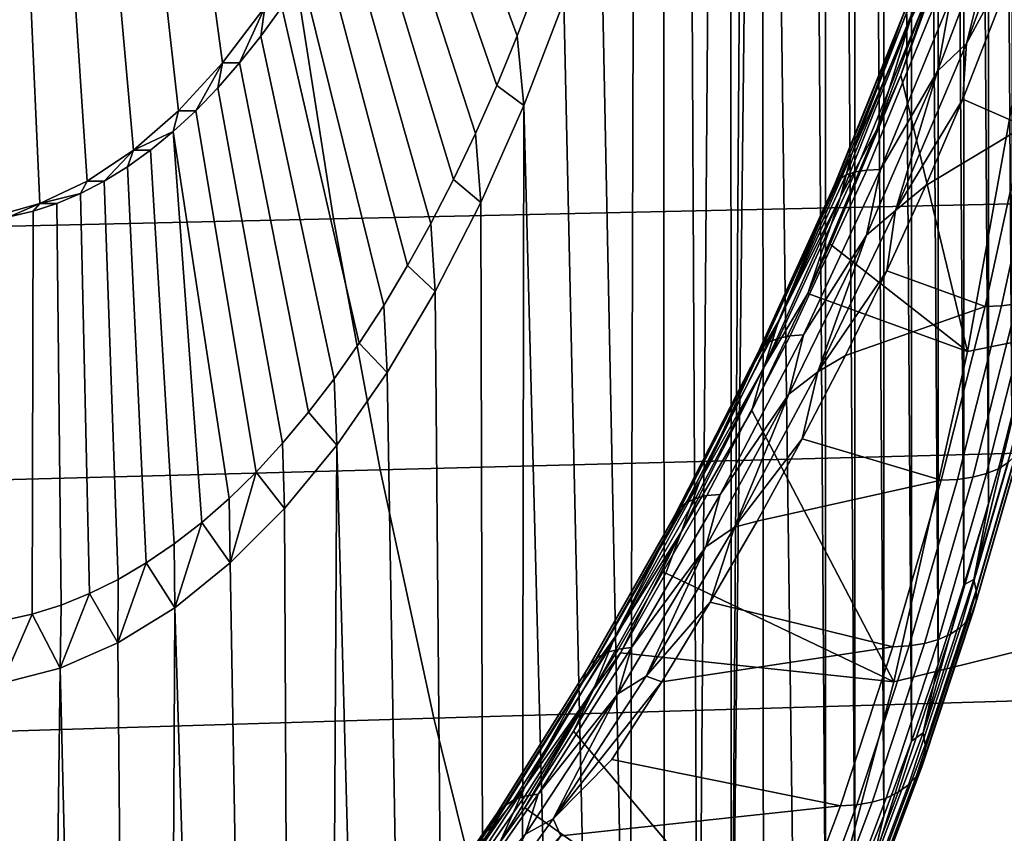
# Model space of a CAD drawing. Header units: metres. Extents: x -240 to 45, y -77 to 27.
# Tile 362 of 656: x -190.24 to -187.98, y -4.91 to -3.04. Entities that reach past the tile are written whole.
import ezdxf

# ---------------------------------------------------------------- set-up
doc = ezdxf.new("R2010")
doc.units = ezdxf.units.M
doc.layers.add('solid_102011X2', color=7, linetype='CONTINUOUS')

msp = doc.modelspace()

# ---------------------------------------------------------------- linework, layer by layer
at = {"layer": 'solid_102011X2'}
for points in [[(-188.528702, 0.000008, 284.237183), (-188.458008, 5.349318, 284.393646), (-188.388229, -5.194101, 284.548065), (-188.458344, -5.350039, 284.392883)], [(-188.458008, 5.349318, 284.393646), (-188.387894, 5.193332, 284.548798), (-188.388229, -5.194101, 284.548065)], [(-188.387894, 5.193332, 284.548798), (-188.32019, -5.032676, 284.698608), (-188.388229, -5.194101, 284.548065)], [(-188.387894, 5.193332, 284.548798), (-188.319855, 5.031857, 284.699341), (-188.32019, -5.032676, 284.698608)], [(-188.319855, 5.031857, 284.699341), (-188.254303, -4.865887, 284.844421), (-188.32019, -5.032676, 284.698608)], [(-188.319855, 5.031857, 284.699341), (-188.253967, 4.86502, 284.845154), (-188.254303, -4.865887, 284.844421)], [(-188.253967, 4.86502, 284.845154), (-188.190628, -4.693917, 284.985321), (-188.254303, -4.865887, 284.844421)], [(-188.253967, 4.86502, 284.845154), (-188.190292, 4.692999, 284.986053), (-188.190628, -4.693917, 284.985321)], [(-188.190292, 4.692999, 284.986053), (-188.129272, -4.517029, 285.121094), (-188.190628, -4.693917, 284.985321)], [(-188.190292, 4.692999, 284.986053), (-188.128952, 4.516061, 285.121826), (-188.129272, -4.517029, 285.121094)], [(-188.128952, 4.516061, 285.121826), (-188.070297, -4.335388, 285.251587), (-188.129272, -4.517029, 285.121094)], [(-188.128952, 4.516061, 285.121826), (-188.069977, 4.334367, 285.252289), (-188.070297, -4.335388, 285.251587)], [(-188.069977, 4.334367, 285.252289), (-188.013824, -4.149368, 285.376556), (-188.070297, -4.335388, 285.251587)], [(-188.069977, 4.334367, 285.252289), (-188.013504, 4.148294, 285.377258), (-188.013824, -4.149368, 285.376556)], [(-188.013504, 4.148294, 285.377258), (-187.959869, -3.959072, 285.495972), (-188.013824, -4.149368, 285.376556)], [(-188.013504, 4.148294, 285.377258), (-187.959564, 3.957943, 285.496643), (-187.959869, -3.959072, 285.495972)], [(-188.533508, -0.326308, 284.226562), (-188.528702, 0.000008, 284.237183), (-188.458344, -5.350039, 284.392883), (-188.530441, -5.500307, 284.233337)], [(-188.547882, -0.650964, 284.194733), (-188.533508, -0.326308, 284.226562), (-188.530441, -5.500307, 284.233337), (-188.604523, -5.644856, 284.069427)], [(-188.571777, -0.972301, 284.141907), (-188.547882, -0.650964, 284.194733), (-188.604523, -5.644856, 284.069427)], [(-188.605042, -1.288682, 284.068268), (-188.571777, -0.972301, 284.141907), (-188.604523, -5.644856, 284.069427)], [(-188.647522, -1.598493, 283.974274), (-188.605042, -1.288682, 284.068268), (-188.604523, -5.644856, 284.069427), (-188.680435, -5.783474, 283.901428)], [(-188.69899, -1.900153, 283.860352), (-188.647522, -1.598493, 283.974274), (-188.680435, -5.783474, 283.901428)], [(-188.759201, -2.192124, 283.727112), (-188.69899, -1.900153, 283.860352), (-188.680435, -5.783474, 283.901428), (-188.758209, -5.916133, 283.72934)], [(-188.82785, -2.472916, 283.575226), (-188.759201, -2.192124, 283.727112), (-188.758209, -5.916133, 283.72934), (-188.837677, -6.042619, 283.553467)], [(-189.296585, -2.328647, 282.433838), (-189.050217, -2.95545, 283.074768), (-189.095581, -3.073945, 282.974396), (-189.334122, -2.427046, 282.350769)], [(-189.373154, -2.521825, 282.264404), (-189.334122, -2.427046, 282.350769), (-189.095581, -3.073945, 282.974396), (-189.142685, -3.188339, 282.870178)], [(-188.904556, -2.741099, 283.405457), (-188.82785, -2.472916, 283.575226), (-188.837677, -6.042619, 283.553467)], [(-189.413651, -2.612911, 282.174774), (-189.373154, -2.521825, 282.264404), (-189.142685, -3.188339, 282.870178), (-189.191483, -3.298479, 282.762177)], [(-189.83754, -2.65636, 281.340881), (-189.751389, -2.535577, 281.531525), (-189.675156, -3.008517, 281.700226), (-189.772125, -3.136575, 281.485626)], [(-189.455582, -2.700223, 282.082001), (-189.413651, -2.612911, 282.174774), (-189.191483, -3.298479, 282.762177), (-189.241898, -3.404217, 282.650604)], [(-188.194565, -3.041366, 286.915833), (-188.176361, -2.95536, 286.889862), (-188.053177, -2.62812, 287.029572)], [(-188.194565, -3.041366, 286.915833), (-188.053177, -2.62812, 287.029572), (-188.125549, -2.902439, 287.006134)], [(-189.92746, -2.759953, 281.141907), (-189.83754, -2.65636, 281.340881), (-189.772125, -3.136575, 281.485626), (-189.87291, -3.246282, 281.262604)], [(-189.498856, -2.783556, 281.986237), (-189.455582, -2.700223, 282.082001), (-189.241898, -3.404217, 282.650604), (-189.293884, -3.505414, 282.535583)], [(-188.064392, -3.091909, 286.451355), (-187.91713, -2.819909, 286.510193), (-187.917892, -2.696887, 286.567932)], [(-188.064392, -3.091909, 286.451355), (-187.917892, -2.696887, 286.567932), (-187.982956, -2.766685, 286.578064)], [(-188.988968, -2.995306, 283.218689), (-188.904556, -2.741099, 283.405457), (-188.837677, -6.042619, 283.553467), (-188.918854, -6.162895, 283.37384)], [(-190.020447, -2.845605, 280.936127), (-189.92746, -2.759953, 281.141907), (-189.87291, -3.246282, 281.262604), (-189.976791, -3.33688, 281.032745)], [(-188.071594, -2.771645, 287.062225), (-188.215012, -3.164556, 286.940491), (-188.125549, -2.902439, 287.006134)], [(-188.061768, -3.799619, 287.55545), (-188.215012, -3.164556, 286.940491), (-188.071594, -2.771645, 287.062225), (-187.923355, -3.032833, 287.460938)], [(-188.100861, -2.988897, 286.547699), (-188.130508, -3.15518, 286.460358), (-187.982956, -2.766685, 286.578064)], [(-188.064392, -3.091909, 286.451355), (-187.982956, -2.766685, 286.578064), (-188.130508, -3.15518, 286.460358)], [(-189.543381, -2.862744, 281.887695), (-189.498856, -2.783556, 281.986237), (-189.293884, -3.505414, 282.535583), (-189.347351, -3.601933, 282.417267)], [(-187.91713, -2.819909, 286.510193), (-188.072205, -3.219596, 286.385712), (-187.930878, -3.282021, 286.288635), (-187.85144, -2.855517, 286.464417)], [(-188.064392, -3.091909, 286.451355), (-188.072205, -3.219596, 286.385712), (-187.91713, -2.819909, 286.510193)], [(-186.473053, -2.80953, 290.158752), (-186.591965, -3.502624, 290.241058), (-188.061768, -3.799619, 287.55545), (-187.923355, -3.032833, 287.460938)], [(-190.116043, -2.912837, 280.724579), (-190.020447, -2.845605, 280.936127), (-189.976791, -3.33688, 281.032745), (-190.083298, -3.407947, 280.797058)], [(-189.589142, -2.937754, 281.786469), (-189.543381, -2.862744, 281.887695), (-189.347351, -3.601933, 282.417267), (-189.402222, -3.693645, 282.295837)], [(-187.870819, -2.880332, 338.203003), (-189.60817, -2.912509, 336.683746), (-189.517532, -3.494543, 336.5961), (-187.782394, -3.455945, 338.115295)], [(-189.60817, -2.912509, 336.683746), (-191.326004, -2.945004, 335.1474), (-191.23317, -3.533524, 335.059814), (-189.517532, -3.494543, 336.5961)], [(-190.213486, -2.961147, 280.508942), (-190.116043, -2.912837, 280.724579), (-190.083298, -3.407947, 280.797058), (-190.19165, -3.458977, 280.557281)], [(-188.215012, -3.164556, 286.940491), (-188.269638, -3.289683, 286.888031), (-188.125549, -2.902439, 287.006134)], [(-188.194565, -3.041366, 286.915833), (-188.125549, -2.902439, 287.006134), (-188.269638, -3.289683, 286.888031)], [(-189.636078, -3.008506, 281.682587), (-189.589142, -2.937754, 281.786469), (-189.402222, -3.693645, 282.295837), (-189.45845, -3.780429, 282.171417)], [(-190.312271, -2.990274, 280.290344), (-190.213486, -2.961147, 280.508942), (-190.19165, -3.458977, 280.557281), (-190.301346, -3.489732, 280.314514)], [(-189.095581, -3.073945, 282.974396), (-189.050217, -2.95545, 283.074768), (-188.988968, -2.995306, 283.218689), (-189.080627, -3.234237, 283.015839)], [(-188.21109, -3.031474, 286.815247), (-188.176361, -2.95536, 286.889862), (-188.328186, -3.347789, 286.76593)], [(-188.194565, -3.041366, 286.915833), (-188.328186, -3.347789, 286.76593), (-188.176361, -2.95536, 286.889862)], [(-189.080627, -3.234237, 283.015839), (-188.988968, -2.995306, 283.218689), (-188.918854, -6.162895, 283.37384), (-189.001587, -6.276738, 283.190765)], [(-188.340256, -3.393794, 286.543457), (-188.179871, -2.998704, 286.673462), (-188.195953, -3.007239, 286.719879), (-188.356323, -3.403853, 286.5896)], [(-188.318893, -3.3866, 286.498962), (-188.158432, -2.992747, 286.628815), (-188.179871, -2.998704, 286.673462), (-188.340256, -3.393794, 286.543457)], [(-188.292603, -3.382383, 286.456787), (-188.131958, -2.989461, 286.58667), (-188.158432, -2.992747, 286.628815), (-188.318893, -3.3866, 286.498962)], [(-188.131958, -2.989461, 286.58667), (-188.292603, -3.382383, 286.456787), (-188.26178, -3.381208, 286.417603), (-188.100861, -2.988897, 286.547699)], [(-188.100861, -2.988897, 286.547699), (-188.26178, -3.381208, 286.417603), (-188.130508, -3.15518, 286.460358)], [(-189.733047, -3.136565, 281.467987), (-189.772125, -3.136575, 281.485626), (-189.675156, -3.008517, 281.700226)], [(-189.684082, -3.074813, 281.576355), (-189.733047, -3.136565, 281.467987), (-189.675156, -3.008517, 281.700226)], [(-189.684082, -3.074813, 281.576355), (-189.636078, -3.008506, 281.682587), (-189.45845, -3.780429, 282.171417), (-189.515945, -3.862168, 282.044189)], [(-189.636078, -3.008506, 281.682587), (-189.684082, -3.074813, 281.576355), (-189.675156, -3.008517, 281.700226)], [(-188.366882, -3.416621, 286.636658), (-188.206406, -3.018219, 286.767395), (-188.21109, -3.031474, 286.815247), (-188.37175, -3.431898, 286.683868)], [(-188.356323, -3.403853, 286.5896), (-188.195953, -3.007239, 286.719879), (-188.206406, -3.018219, 286.767395), (-188.366882, -3.416621, 286.636658)], [(-188.37175, -3.431898, 286.683868), (-188.21109, -3.031474, 286.815247), (-188.328186, -3.347789, 286.76593)], [(-188.353592, -3.443902, 286.784821), (-188.328186, -3.347789, 286.76593), (-188.194565, -3.041366, 286.915833)], [(-188.353592, -3.443902, 286.784821), (-188.194565, -3.041366, 286.915833), (-188.269638, -3.289683, 286.888031)], [(-189.142685, -3.188339, 282.870178), (-189.095581, -3.073945, 282.974396), (-189.080627, -3.234237, 283.015839)], [(-189.733047, -3.136565, 281.467987), (-189.684082, -3.074813, 281.576355), (-189.515945, -3.862168, 282.044189), (-189.574615, -3.938754, 281.914337)], [(-188.227448, -3.475186, 286.318512), (-188.072205, -3.219596, 286.385712), (-188.064392, -3.091909, 286.451355)], [(-188.227448, -3.475186, 286.318512), (-188.064392, -3.091909, 286.451355), (-188.130508, -3.15518, 286.460358)], [(-189.833832, -3.246269, 281.244995), (-189.87291, -3.246282, 281.262604), (-189.772125, -3.136575, 281.485626)], [(-189.78299, -3.193746, 281.357483), (-189.833832, -3.246269, 281.244995), (-189.772125, -3.136575, 281.485626)], [(-189.78299, -3.193746, 281.357483), (-189.733047, -3.136565, 281.467987), (-189.574615, -3.938754, 281.914337), (-189.634415, -4.010085, 281.782013)], [(-189.733047, -3.136565, 281.467987), (-189.78299, -3.193746, 281.357483), (-189.772125, -3.136575, 281.485626)], [(-188.215012, -3.164556, 286.940491), (-188.377151, -3.552801, 286.799866), (-188.269638, -3.289683, 286.888031)], [(-188.061768, -3.799619, 287.55545), (-188.377151, -3.552801, 286.799866), (-188.215012, -3.164556, 286.940491)], [(-188.26178, -3.381208, 286.417603), (-188.293991, -3.532206, 286.326752), (-188.130508, -3.15518, 286.460358)], [(-188.227448, -3.475186, 286.318512), (-188.130508, -3.15518, 286.460358), (-188.293991, -3.532206, 286.326752)], [(-189.833832, -3.246269, 281.244995), (-189.78299, -3.193746, 281.357483), (-189.634415, -4.010085, 281.782013), (-189.695236, -4.076066, 281.6474)], [(-189.191483, -3.298479, 282.762177), (-189.142685, -3.188339, 282.870178), (-189.080627, -3.234237, 283.015839), (-189.179062, -3.456663, 282.798004)], [(-188.227448, -3.475186, 286.318512), (-188.157394, -3.417615, 286.316071), (-188.072205, -3.219596, 286.385712)], [(-188.072205, -3.219596, 286.385712), (-188.157394, -3.417615, 286.316071), (-187.930878, -3.282021, 286.288635)], [(-189.885422, -3.293999, 281.130798), (-189.976791, -3.33688, 281.032745), (-189.87291, -3.246282, 281.262604)], [(-189.885422, -3.293999, 281.130798), (-189.833832, -3.246269, 281.244995), (-189.695236, -4.076066, 281.6474), (-189.757019, -4.136608, 281.510712)], [(-189.833832, -3.246269, 281.244995), (-189.885422, -3.293999, 281.130798), (-189.87291, -3.246282, 281.262604)], [(-189.179062, -3.456663, 282.798004), (-189.080627, -3.234237, 283.015839), (-189.085831, -6.384089, 283.004333), (-189.171448, -6.484768, 282.81485)], [(-189.080627, -3.234237, 283.015839), (-189.001587, -6.276738, 283.190765), (-189.085831, -6.384089, 283.004333)], [(-187.893433, -3.2807, 286.268738), (-187.983704, -3.694081, 286.06897), (-187.948776, -3.689588, 286.044556), (-187.858612, -3.276711, 286.24408)], [(-189.885422, -3.293999, 281.130798), (-189.937714, -3.336876, 281.015106), (-189.976791, -3.33688, 281.032745)], [(-189.885422, -3.293999, 281.130798), (-189.819672, -4.19163, 281.37207), (-189.883102, -4.24106, 281.231689), (-189.937714, -3.336876, 281.015106)], [(-189.885422, -3.293999, 281.130798), (-189.757019, -4.136608, 281.510712), (-189.819672, -4.19163, 281.37207)], [(-189.241898, -3.404217, 282.650604), (-189.191483, -3.298479, 282.762177), (-189.179062, -3.456663, 282.798004)], [(-188.377151, -3.552801, 286.799866), (-188.428436, -3.66615, 286.75473), (-188.269638, -3.289683, 286.888031)], [(-188.353592, -3.443902, 286.784821), (-188.269638, -3.289683, 286.888031), (-188.428436, -3.66615, 286.75473)], [(-188.157394, -3.417615, 286.316071), (-188.247406, -3.613889, 286.241455), (-188.021194, -3.695567, 286.088776), (-187.930878, -3.282021, 286.288635)], [(-187.983704, -3.694081, 286.06897), (-187.893433, -3.2807, 286.268738), (-187.930878, -3.282021, 286.288635), (-188.021194, -3.695567, 286.088776)], [(-190.044205, -3.407939, 280.779449), (-190.083298, -3.407947, 280.797058), (-189.976791, -3.33688, 281.032745)], [(-189.990677, -3.374879, 280.897919), (-190.044205, -3.407939, 280.779449), (-189.976791, -3.33688, 281.032745)], [(-189.937714, -3.336876, 281.015106), (-189.883102, -4.24106, 281.231689), (-189.94725, -4.284831, 281.089752), (-189.990677, -3.374879, 280.897919)], [(-189.937714, -3.336876, 281.015106), (-189.990677, -3.374879, 280.897919), (-189.976791, -3.33688, 281.032745)], [(-188.37175, -3.431898, 286.683868), (-188.328186, -3.347789, 286.76593), (-188.49559, -3.729271, 286.625732)], [(-188.353592, -3.443902, 286.784821), (-188.49559, -3.729271, 286.625732), (-188.328186, -3.347789, 286.76593)], [(-189.990677, -3.374879, 280.897919), (-189.94725, -4.284831, 281.089752), (-190.011993, -4.322884, 280.946472), (-190.044205, -3.407939, 280.779449)], [(-188.495316, -3.768247, 286.352295), (-188.318893, -3.3866, 286.498962), (-188.340256, -3.393794, 286.543457), (-188.516617, -3.776785, 286.396545)], [(-188.469147, -3.762969, 286.31015), (-188.292603, -3.382383, 286.456787), (-188.318893, -3.3866, 286.498962), (-188.495316, -3.768247, 286.352295)], [(-188.292603, -3.382383, 286.456787), (-188.469147, -3.762969, 286.31015), (-188.438553, -3.761031, 286.270813), (-188.26178, -3.381208, 286.417603)], [(-188.26178, -3.381208, 286.417603), (-188.438553, -3.761031, 286.270813), (-188.293991, -3.532206, 286.326752)], [(-190.09819, -3.435981, 280.659973), (-190.19165, -3.458977, 280.557281), (-190.083298, -3.407947, 280.797058)], [(-190.044205, -3.407939, 280.779449), (-190.011993, -4.322884, 280.946472), (-190.077286, -4.355169, 280.802002), (-190.09819, -3.435981, 280.659973)], [(-190.044205, -3.407939, 280.779449), (-190.09819, -3.435981, 280.659973), (-190.083298, -3.407947, 280.797058)], [(-189.293884, -3.505414, 282.535583), (-189.241898, -3.404217, 282.650604), (-189.179062, -3.456663, 282.798004), (-189.283798, -3.661461, 282.566254)], [(-188.532761, -3.788449, 286.442291), (-188.356323, -3.403853, 286.5896), (-188.366882, -3.416621, 286.636658), (-188.543472, -3.803057, 286.48877)], [(-188.516617, -3.776785, 286.396545), (-188.340256, -3.393794, 286.543457), (-188.356323, -3.403853, 286.5896), (-188.532761, -3.788449, 286.442291)], [(-190.09819, -3.435981, 280.659973), (-190.152573, -3.458977, 280.539642), (-190.19165, -3.458977, 280.557281)], [(-190.09819, -3.435981, 280.659973), (-190.077286, -4.355169, 280.802002), (-190.143005, -4.381642, 280.656555), (-190.152573, -3.458977, 280.539642)], [(-188.543472, -3.803057, 286.48877), (-188.366882, -3.416621, 286.636658), (-188.37175, -3.431898, 286.683868), (-188.548584, -3.820384, 286.535248)], [(-188.548584, -3.820384, 286.535248), (-188.37175, -3.431898, 286.683868), (-188.49559, -3.729271, 286.625732)], [(-188.227448, -3.475186, 286.318512), (-188.247406, -3.613889, 286.241455), (-188.157394, -3.417615, 286.316071)], [(-187.782394, -3.455945, 338.115295), (-189.517532, -3.494543, 336.5961), (-189.410507, -4.071171, 336.492615), (-187.677963, -4.026214, 338.011749)], [(-189.283798, -3.661461, 282.566254), (-189.179062, -3.456663, 282.798004), (-189.171448, -6.484768, 282.81485), (-189.258377, -6.57869, 282.622498)], [(-188.528763, -3.834717, 286.636597), (-188.49559, -3.729271, 286.625732), (-188.353592, -3.443902, 286.784821)], [(-188.528763, -3.834717, 286.636597), (-188.353592, -3.443902, 286.784821), (-188.428436, -3.66615, 286.75473)], [(-190.262268, -3.489731, 280.296875), (-190.301346, -3.489732, 280.314514), (-190.19165, -3.458977, 280.557281)], [(-190.207306, -3.476905, 280.418518), (-190.209076, -4.402268, 280.510345), (-190.275421, -4.41702, 280.363556), (-190.262268, -3.489731, 280.296875)], [(-190.207306, -3.476905, 280.418518), (-190.262268, -3.489731, 280.296875), (-190.19165, -3.458977, 280.557281)], [(-190.152573, -3.458977, 280.539642), (-190.143005, -4.381642, 280.656555), (-190.209076, -4.402268, 280.510345), (-190.207306, -3.476905, 280.418518)], [(-190.152573, -3.458977, 280.539642), (-190.207306, -3.476905, 280.418518), (-190.19165, -3.458977, 280.557281)], [(-188.405457, -3.845786, 286.169525), (-188.247406, -3.613889, 286.241455), (-188.227448, -3.475186, 286.318512)], [(-188.405457, -3.845786, 286.169525), (-188.227448, -3.475186, 286.318512), (-188.293991, -3.532206, 286.326752)], [(-189.517532, -3.494543, 336.5961), (-191.23317, -3.533524, 335.059814), (-191.123535, -4.116572, 334.95636), (-189.410507, -4.071171, 336.492615)], [(-186.591965, -3.502624, 290.241058), (-186.736618, -4.189252, 290.340179), (-188.230927, -4.558288, 287.669586), (-188.061768, -3.799619, 287.55545)], [(-189.347351, -3.601933, 282.417267), (-189.293884, -3.505414, 282.535583), (-189.283798, -3.661461, 282.566254)], [(-188.438553, -3.761031, 286.270813), (-188.471878, -3.896858, 286.177368), (-188.293991, -3.532206, 286.326752)], [(-188.405457, -3.845786, 286.169525), (-188.293991, -3.532206, 286.326752), (-188.471878, -3.896858, 286.177368)], [(-188.061768, -3.799619, 287.55545), (-188.428436, -3.66615, 286.75473), (-188.377151, -3.552801, 286.799866)], [(-189.402222, -3.693645, 282.295837), (-189.347351, -3.601933, 282.417267), (-189.283798, -3.661461, 282.566254), (-189.394287, -3.847606, 282.321747)], [(-188.405457, -3.845786, 286.169525), (-188.342178, -3.80815, 286.161804), (-188.247406, -3.613889, 286.241455)], [(-188.247406, -3.613889, 286.241455), (-188.342178, -3.80815, 286.161804), (-188.021194, -3.695567, 286.088776)], [(-189.394287, -3.847606, 282.321747), (-189.283798, -3.661461, 282.566254), (-189.258377, -6.57869, 282.622498), (-189.346512, -6.66574, 282.42746)], [(-187.890564, -3.672013, 285.984497), (-187.990753, -4.068427, 285.762787), (-187.968307, -4.054329, 285.729126), (-187.868454, -3.659289, 285.950073)], [(-188.528763, -3.834717, 286.636597), (-188.428436, -3.66615, 286.75473), (-188.557266, -3.934689, 286.639862)], [(-188.230927, -4.558288, 287.669586), (-188.557266, -3.934689, 286.639862), (-188.428436, -3.66615, 286.75473), (-188.061768, -3.799619, 287.55545)], [(-187.948776, -3.689588, 286.044556), (-188.049454, -4.087899, 285.821777), (-188.01799, -4.079693, 285.793884), (-187.917526, -3.682182, 286.016205)], [(-187.917526, -3.682182, 286.016205), (-188.01799, -4.079693, 285.793884), (-187.990753, -4.068427, 285.762787), (-187.890564, -3.672013, 285.984497)], [(-189.45845, -3.780429, 282.171417), (-189.402222, -3.693645, 282.295837), (-189.394287, -3.847606, 282.321747)], [(-188.342178, -3.80815, 286.161804), (-188.441345, -3.999962, 286.077087), (-188.122025, -4.094524, 285.865631), (-188.021194, -3.695567, 286.088776)], [(-188.084503, -4.092877, 285.845917), (-187.983704, -3.694081, 286.06897), (-188.021194, -3.695567, 286.088776), (-188.122025, -4.094524, 285.865631)], [(-187.983704, -3.694081, 286.06897), (-188.084503, -4.092877, 285.845917), (-188.049454, -4.087899, 285.821777), (-187.948776, -3.689588, 286.044556)], [(-188.548584, -3.820384, 286.535248), (-188.49559, -3.729271, 286.625732), (-188.677185, -4.098869, 286.469299)], [(-188.528763, -3.834717, 286.636597), (-188.677185, -4.098869, 286.469299), (-188.49559, -3.729271, 286.625732)], [(-188.686066, -4.136686, 286.188843), (-188.495316, -3.768247, 286.352295), (-188.516617, -3.776785, 286.396545), (-188.707397, -4.146667, 286.232788)], [(-188.659973, -4.130223, 286.14682), (-188.469147, -3.762969, 286.31015), (-188.495316, -3.768247, 286.352295), (-188.686066, -4.136686, 286.188843)], [(-188.469147, -3.762969, 286.31015), (-188.659973, -4.130223, 286.14682), (-188.629547, -4.127377, 286.107422), (-188.438553, -3.761031, 286.270813)], [(-188.438553, -3.761031, 286.270813), (-188.629547, -4.127377, 286.107422), (-188.471878, -3.896858, 286.177368)], [(-189.515945, -3.862168, 282.044189), (-189.45845, -3.780429, 282.171417), (-189.394287, -3.847606, 282.321747), (-189.509979, -4.014132, 282.065735)], [(-188.723663, -4.160008, 286.278015), (-188.532761, -3.788449, 286.442291), (-188.543472, -3.803057, 286.48877), (-188.734604, -4.176504, 286.323822)], [(-188.707397, -4.146667, 286.232788), (-188.516617, -3.776785, 286.396545), (-188.532761, -3.788449, 286.442291), (-188.723663, -4.160008, 286.278015)], [(-188.734604, -4.176504, 286.323822), (-188.543472, -3.803057, 286.48877), (-188.548584, -3.820384, 286.535248), (-188.740036, -4.195896, 286.369446)], [(-188.405457, -3.845786, 286.169525), (-188.441345, -3.999962, 286.077087), (-188.342178, -3.80815, 286.161804)], [(-188.740036, -4.195896, 286.369446), (-188.548584, -3.820384, 286.535248), (-188.677185, -4.098869, 286.469299)], [(-188.718552, -4.21279, 286.471222), (-188.677185, -4.098869, 286.469299), (-188.528763, -3.834717, 286.636597)], [(-188.718552, -4.21279, 286.471222), (-188.528763, -3.834717, 286.636597), (-188.557266, -3.934689, 286.639862)], [(-189.574615, -3.938754, 281.914337), (-189.515945, -3.862168, 282.044189), (-189.509979, -4.014132, 282.065735)], [(-189.509979, -4.014132, 282.065735), (-189.394287, -3.847606, 282.321747), (-189.346512, -6.66574, 282.42746), (-189.43573, -6.745813, 282.230042)], [(-188.596802, -4.202773, 286.004578), (-188.441345, -3.999962, 286.077087), (-188.405457, -3.845786, 286.169525)], [(-188.596802, -4.202773, 286.004578), (-188.405457, -3.845786, 286.169525), (-188.471878, -3.896858, 286.177368)], [(-188.629547, -4.127377, 286.107422), (-188.662628, -4.248225, 286.012329), (-188.471878, -3.896858, 286.177368)], [(-188.596802, -4.202773, 286.004578), (-188.471878, -3.896858, 286.177368), (-188.662628, -4.248225, 286.012329)], [(-189.634415, -4.010085, 281.782013), (-189.574615, -3.938754, 281.914337), (-189.509979, -4.014132, 282.065735), (-189.630234, -4.160141, 281.799652)], [(-188.230927, -4.558288, 287.669586), (-188.754364, -4.308392, 286.45993), (-188.718552, -4.21279, 286.471222), (-188.557266, -3.934689, 286.639862)], [(-187.939957, -3.953106, 285.547455), (-188.047073, -4.322676, 285.310425), (-187.959869, -3.959072, 285.495972)], [(-187.933853, -3.976116, 285.583069), (-188.041595, -4.347837, 285.344666), (-188.047073, -4.322676, 285.310425), (-187.939957, -3.953106, 285.547455)], [(-188.047073, -4.322676, 285.310425), (-188.013824, -4.149368, 285.376556), (-187.959869, -3.959072, 285.495972)], [(-187.933685, -3.998179, 285.619812), (-188.042023, -4.371963, 285.380066), (-188.041595, -4.347837, 285.344666), (-187.933853, -3.976116, 285.583069)], [(-188.596802, -4.202773, 286.004578), (-188.544846, -4.189074, 285.987305), (-188.441345, -3.999962, 286.077087)], [(-188.441345, -3.999962, 286.077087), (-188.544846, -4.189074, 285.987305), (-188.122025, -4.094524, 285.865631)], [(-187.939484, -4.018843, 285.656891), (-188.04837, -4.394559, 285.415924), (-188.042023, -4.371963, 285.380066), (-187.933685, -3.998179, 285.619812)], [(-189.695236, -4.076066, 281.6474), (-189.634415, -4.010085, 281.782013), (-189.630234, -4.160141, 281.799652)], [(-189.630234, -4.160141, 281.799652), (-189.509979, -4.014132, 282.065735), (-189.525986, -6.81885, 282.030304), (-189.617126, -6.884745, 281.828644)], [(-189.509979, -4.014132, 282.065735), (-189.43573, -6.745813, 282.230042), (-189.525986, -6.81885, 282.030304)], [(-187.951096, -4.037688, 285.693573), (-188.060501, -4.415166, 285.451477), (-188.04837, -4.394559, 285.415924), (-187.939484, -4.018843, 285.656891)], [(-187.677963, -4.026214, 338.011749), (-189.410507, -4.071171, 336.492615), (-189.287247, -4.641506, 336.373444), (-187.557693, -4.590265, 337.892487)], [(-187.968307, -4.054329, 285.729126), (-188.078171, -4.433363, 285.485992), (-188.060501, -4.415166, 285.451477), (-187.951096, -4.037688, 285.693573)], [(-188.01799, -4.079693, 285.793884), (-188.12854, -4.461099, 285.549255), (-188.100998, -4.448779, 285.518829), (-187.990753, -4.068427, 285.762787)], [(-187.990753, -4.068427, 285.762787), (-188.100998, -4.448779, 285.518829), (-188.078171, -4.433363, 285.485992), (-187.968307, -4.054329, 285.729126)], [(-189.410507, -4.071171, 336.492615), (-191.123535, -4.116572, 334.95636), (-190.997284, -4.693252, 334.83725), (-189.287247, -4.641506, 336.373444)], [(-189.757019, -4.136608, 281.510712), (-189.695236, -4.076066, 281.6474), (-189.754425, -4.284914, 281.52478)], [(-189.695236, -4.076066, 281.6474), (-189.630234, -4.160141, 281.799652), (-189.754425, -4.284914, 281.52478)], [(-188.084503, -4.092877, 285.845917), (-188.195404, -4.475514, 285.600494), (-188.160217, -4.470071, 285.57666), (-188.049454, -4.087899, 285.821777)], [(-188.049454, -4.087899, 285.821777), (-188.160217, -4.470071, 285.57666), (-188.12854, -4.461099, 285.549255), (-188.01799, -4.079693, 285.793884)], [(-188.740036, -4.195896, 286.369446), (-188.677185, -4.098869, 286.469299), (-188.871536, -4.455624, 286.296661)], [(-188.718552, -4.21279, 286.471222), (-188.871536, -4.455624, 286.296661), (-188.677185, -4.098869, 286.469299)], [(-188.544846, -4.189074, 285.987305), (-188.652267, -4.375073, 285.892456), (-188.232971, -4.477316, 285.620117), (-188.122025, -4.094524, 285.865631)], [(-188.195404, -4.475514, 285.600494), (-188.084503, -4.092877, 285.845917), (-188.122025, -4.094524, 285.865631), (-188.232971, -4.477316, 285.620117)], [(-189.819672, -4.19163, 281.37207), (-189.757019, -4.136608, 281.510712), (-189.754425, -4.284914, 281.52478)], [(-188.889542, -4.490918, 286.008728), (-188.686066, -4.136686, 286.188843), (-188.707397, -4.146667, 286.232788), (-188.910995, -4.502429, 286.052277)], [(-188.863449, -4.483157, 285.966949), (-188.659973, -4.130223, 286.14682), (-188.686066, -4.136686, 286.188843), (-188.889542, -4.490918, 286.008728)], [(-188.659973, -4.130223, 286.14682), (-188.863449, -4.483157, 285.966949), (-188.833115, -4.479266, 285.927551), (-188.629547, -4.127377, 286.107422)], [(-188.629547, -4.127377, 286.107422), (-188.833115, -4.479266, 285.927551), (-188.662628, -4.248225, 286.012329)], [(-188.910995, -4.502429, 286.052277), (-188.707397, -4.146667, 286.232788), (-188.723663, -4.160008, 286.278015), (-188.92746, -4.517511, 286.096863)], [(-188.047073, -4.322676, 285.310425), (-188.070297, -4.335388, 285.251587), (-188.013824, -4.149368, 285.376556)], [(-189.754425, -4.284914, 281.52478), (-189.630234, -4.160141, 281.799652), (-189.617126, -6.884745, 281.828644), (-189.709106, -6.943472, 281.625092)], [(-188.938705, -4.535929, 286.141846), (-188.734604, -4.176504, 286.323822), (-188.740036, -4.195896, 286.369446), (-188.944519, -4.557397, 286.186462)], [(-188.92746, -4.517511, 286.096863), (-188.723663, -4.160008, 286.278015), (-188.734604, -4.176504, 286.323822), (-188.938705, -4.535929, 286.141846)], [(-189.883102, -4.24106, 281.231689), (-189.819672, -4.19163, 281.37207), (-189.88205, -4.387896, 281.242401)], [(-189.819672, -4.19163, 281.37207), (-189.754425, -4.284914, 281.52478), (-189.88205, -4.387896, 281.242401)], [(-188.944519, -4.557397, 286.186462), (-188.740036, -4.195896, 286.369446), (-188.871536, -4.455624, 286.296661)], [(-188.799896, -4.545247, 285.823822), (-188.652267, -4.375073, 285.892456), (-188.596802, -4.202773, 286.004578)], [(-188.799896, -4.545247, 285.823822), (-188.596802, -4.202773, 286.004578), (-188.662628, -4.248225, 286.012329)], [(-188.596802, -4.202773, 286.004578), (-188.652267, -4.375073, 285.892456), (-188.544846, -4.189074, 285.987305)], [(-186.736618, -4.189252, 290.340179), (-186.906738, -4.86839, 290.455597), (-188.430496, -5.307513, 287.802582), (-188.230927, -4.558288, 287.669586)], [(-188.921432, -4.577084, 286.288696), (-188.871536, -4.455624, 286.296661), (-188.718552, -4.21279, 286.471222)], [(-188.858765, -4.491363, 286.362488), (-188.921432, -4.577084, 286.288696), (-188.718552, -4.21279, 286.471222)], [(-188.754364, -4.308392, 286.45993), (-188.858765, -4.491363, 286.362488), (-188.718552, -4.21279, 286.471222)], [(-189.94725, -4.284831, 281.089752), (-189.883102, -4.24106, 281.231689), (-189.88205, -4.387896, 281.242401)], [(-188.833115, -4.479266, 285.927551), (-188.8647, -4.585445, 285.831787), (-188.662628, -4.248225, 286.012329)], [(-188.799896, -4.545247, 285.823822), (-188.662628, -4.248225, 286.012329), (-188.8647, -4.585445, 285.831787)], [(-189.94725, -4.284831, 281.089752), (-189.88205, -4.387896, 281.242401), (-190.012436, -4.468538, 280.953857)], [(-190.011993, -4.322884, 280.946472), (-189.94725, -4.284831, 281.089752), (-190.012436, -4.468538, 280.953857)], [(-189.88205, -4.387896, 281.242401), (-189.754425, -4.284914, 281.52478), (-189.709106, -6.943472, 281.625092), (-189.801788, -6.994934, 281.419983)], [(-188.230927, -4.558288, 287.669586), (-188.858765, -4.491363, 286.362488), (-188.754364, -4.308392, 286.45993)], [(-190.077286, -4.355169, 280.802002), (-190.011993, -4.322884, 280.946472), (-190.012436, -4.468538, 280.953857)], [(-188.047073, -4.322676, 285.310425), (-188.163528, -4.67518, 285.052673), (-188.070297, -4.335388, 285.251587)], [(-188.041595, -4.347837, 285.344666), (-188.158737, -4.702394, 285.085419), (-188.163528, -4.67518, 285.052673), (-188.047073, -4.322676, 285.310425)], [(-188.163528, -4.67518, 285.052673), (-188.129272, -4.517029, 285.121094), (-188.070297, -4.335388, 285.251587)], [(-190.077286, -4.355169, 280.802002), (-190.012436, -4.468538, 280.953857), (-190.144775, -4.52633, 280.661011)], [(-190.143005, -4.381642, 280.656555), (-190.077286, -4.355169, 280.802002), (-190.144775, -4.52633, 280.661011)], [(-188.042023, -4.371963, 285.380066), (-188.159821, -4.728487, 285.119415), (-188.158737, -4.702394, 285.085419), (-188.041595, -4.347837, 285.344666)], [(-190.209076, -4.402268, 280.510345), (-190.143005, -4.381642, 280.656555), (-190.144775, -4.52633, 280.661011)], [(-188.799896, -4.545247, 285.823822), (-188.763504, -4.55772, 285.792572), (-188.652267, -4.375073, 285.892456)], [(-188.652267, -4.375073, 285.892456), (-188.763504, -4.55772, 285.792572), (-188.232971, -4.477316, 285.620117)], [(-188.04837, -4.394559, 285.415924), (-188.166779, -4.752925, 285.1539), (-188.159821, -4.728487, 285.119415), (-188.042023, -4.371963, 285.380066)], [(-190.209076, -4.402268, 280.510345), (-190.144775, -4.52633, 280.661011), (-190.278152, -4.560987, 280.365845)], [(-190.275421, -4.41702, 280.363556), (-190.209076, -4.402268, 280.510345), (-190.278152, -4.560987, 280.365845)], [(-190.012436, -4.468538, 280.953857), (-189.88205, -4.387896, 281.242401), (-189.895142, -7.039118, 281.213409), (-189.988998, -7.075944, 281.005707)], [(-189.88205, -4.387896, 281.242401), (-189.801788, -6.994934, 281.419983), (-189.895142, -7.039118, 281.213409)], [(-188.060501, -4.415166, 285.451477), (-188.179459, -4.775213, 285.188232), (-188.166779, -4.752925, 285.1539), (-188.04837, -4.394559, 285.415924)], [(-188.078171, -4.433363, 285.485992), (-188.197617, -4.794894, 285.22168), (-188.179459, -4.775213, 285.188232), (-188.060501, -4.415166, 285.451477)], [(-188.12854, -4.461099, 285.549255), (-188.248734, -4.824891, 285.283264), (-188.220856, -4.811566, 285.253571), (-188.100998, -4.448779, 285.518829)], [(-188.100998, -4.448779, 285.518829), (-188.220856, -4.811566, 285.253571), (-188.197617, -4.794894, 285.22168), (-188.078171, -4.433363, 285.485992)], [(-190.144775, -4.52633, 280.661011), (-190.012436, -4.468538, 280.953857), (-189.988998, -7.075944, 281.005707), (-190.083344, -7.105405, 280.796967)], [(-188.944519, -4.557397, 286.186462), (-188.871536, -4.455624, 286.296661), (-189.077209, -4.798659, 286.107819)], [(-188.921432, -4.577084, 286.288696), (-189.077209, -4.798659, 286.107819), (-188.871536, -4.455624, 286.296661)], [(-188.315994, -4.840483, 285.333679), (-188.195404, -4.475514, 285.600494), (-188.232971, -4.477316, 285.620117), (-188.353607, -4.842431, 285.35318)], [(-188.195404, -4.475514, 285.600494), (-188.315994, -4.840483, 285.333679), (-188.280655, -4.834596, 285.31015), (-188.160217, -4.470071, 285.57666)], [(-188.160217, -4.470071, 285.57666), (-188.280655, -4.834596, 285.31015), (-188.248734, -4.824891, 285.283264), (-188.12854, -4.461099, 285.549255)], [(-189.104126, -4.830091, 285.811951), (-188.889542, -4.490918, 286.008728), (-188.910995, -4.502429, 286.052277), (-189.125778, -4.843208, 285.854919)], [(-189.077942, -4.820932, 285.770477), (-188.863449, -4.483157, 285.966949), (-188.889542, -4.490918, 286.008728), (-189.104126, -4.830091, 285.811951)], [(-188.863449, -4.483157, 285.966949), (-189.077942, -4.820932, 285.770477), (-189.047607, -4.815875, 285.731232), (-188.833115, -4.479266, 285.927551)], [(-188.833115, -4.479266, 285.927551), (-189.047607, -4.815875, 285.731232), (-188.8647, -4.585445, 285.831787)], [(-188.858765, -4.491363, 286.362488), (-188.966721, -4.671247, 286.260101), (-188.921432, -4.577084, 286.288696)], [(-188.430496, -5.307513, 287.802582), (-188.966721, -4.671247, 286.260101), (-188.858765, -4.491363, 286.362488), (-188.230927, -4.558288, 287.669586)], [(-188.763504, -4.55772, 285.792572), (-188.878082, -4.736635, 285.687622), (-188.353607, -4.842431, 285.35318), (-188.232971, -4.477316, 285.620117)], [(-189.142532, -4.860081, 285.898743), (-188.92746, -4.517511, 286.096863), (-188.938705, -4.535929, 286.141846), (-189.15416, -4.880446, 285.94278)], [(-189.125778, -4.843208, 285.854919), (-188.910995, -4.502429, 286.052277), (-188.92746, -4.517511, 286.096863), (-189.142532, -4.860081, 285.898743)], [(-188.163528, -4.67518, 285.052673), (-188.190628, -4.693917, 284.985321), (-188.129272, -4.517029, 285.121094)], [(-190.278152, -4.560987, 280.365845), (-190.144775, -4.52633, 280.661011), (-190.177994, -7.127444, 280.587494), (-190.272919, -7.142056, 280.377441)], [(-190.144775, -4.52633, 280.661011), (-190.083344, -7.105405, 280.796967), (-190.177994, -7.127444, 280.587494)], [(-189.15416, -4.880446, 285.94278), (-188.938705, -4.535929, 286.141846), (-188.944519, -4.557397, 286.186462), (-189.160446, -4.903988, 285.986298)], [(-189.160446, -4.903988, 285.986298), (-188.944519, -4.557397, 286.186462), (-189.077209, -4.798659, 286.107819)], [(-189.013138, -4.872479, 285.627289), (-188.763504, -4.55772, 285.792572), (-188.799896, -4.545247, 285.823822)], [(-189.013138, -4.872479, 285.627289), (-188.799896, -4.545247, 285.823822), (-188.8647, -4.585445, 285.831787)], [(-189.013138, -4.872479, 285.627289), (-188.878082, -4.736635, 285.687622), (-188.763504, -4.55772, 285.792572)], [(-189.135864, -4.926692, 286.088989), (-189.077209, -4.798659, 286.107819), (-188.921432, -4.577084, 286.288696)], [(-189.077911, -4.847657, 286.152863), (-189.135864, -4.926692, 286.088989), (-188.921432, -4.577084, 286.288696)], [(-188.966721, -4.671247, 286.260101), (-189.077911, -4.847657, 286.152863), (-188.921432, -4.577084, 286.288696)], [(-189.047607, -4.815875, 285.731232), (-189.076569, -4.907817, 285.635712), (-188.8647, -4.585445, 285.831787)], [(-189.013138, -4.872479, 285.627289), (-188.8647, -4.585445, 285.831787), (-189.076569, -4.907817, 285.635712)], [(-187.557693, -4.590265, 337.892487), (-189.287247, -4.641506, 336.373444), (-189.147964, -5.204665, 336.238739), (-187.421799, -5.147224, 337.75769)], [(-189.287247, -4.641506, 336.373444), (-190.997284, -4.693252, 334.83725), (-190.85463, -5.262669, 334.702637), (-189.147964, -5.204665, 336.238739)], [(-188.430496, -5.307513, 287.802582), (-189.077911, -4.847657, 286.152863), (-188.966721, -4.671247, 286.260101)], [(-188.163528, -4.67518, 285.052673), (-188.288879, -5.009227, 284.775299), (-188.190628, -4.693917, 284.985321)], [(-188.158737, -4.702394, 285.085419), (-188.284821, -5.038385, 284.806427), (-188.288879, -5.009227, 284.775299), (-188.163528, -4.67518, 285.052673)], [(-188.288879, -5.009227, 284.775299), (-188.254303, -4.865887, 284.844421), (-188.190628, -4.693917, 284.985321)], [(-188.159821, -4.728487, 285.119415), (-188.286606, -5.066342, 284.838837), (-188.284821, -5.038385, 284.806427), (-188.158737, -4.702394, 285.085419)], [(-189.013138, -4.872479, 285.627289), (-188.99585, -4.911548, 285.577698), (-188.353607, -4.842431, 285.35318), (-188.878082, -4.736635, 285.687622)], [(-188.166779, -4.752925, 285.1539), (-188.29422, -5.092528, 284.871887), (-188.286606, -5.066342, 284.838837), (-188.159821, -4.728487, 285.119415)], [(-188.179459, -4.775213, 285.188232), (-188.307495, -5.116407, 284.904907), (-188.29422, -5.092528, 284.871887), (-188.166779, -4.752925, 285.1539)], [(-188.197617, -4.794894, 285.22168), (-188.326172, -5.137495, 284.937195), (-188.307495, -5.116407, 284.904907), (-188.179459, -4.775213, 285.188232)], [(-189.160446, -4.903988, 285.986298), (-189.077209, -4.798659, 286.107819), (-189.29274, -5.127204, 285.902618)], [(-189.135864, -4.926692, 286.088989), (-189.29274, -5.127204, 285.902618), (-189.077209, -4.798659, 286.107819)], [(-188.248734, -4.824891, 285.283264), (-188.378098, -5.169635, 284.996979), (-188.349869, -5.155359, 284.968079), (-188.220856, -4.811566, 285.253571)], [(-188.220856, -4.811566, 285.253571), (-188.349869, -5.155359, 284.968079), (-188.326172, -5.137495, 284.937195), (-188.197617, -4.794894, 285.22168)], [(-189.328156, -5.153423, 285.598419), (-189.104126, -4.830091, 285.811951), (-189.125778, -4.843208, 285.854919), (-189.350098, -5.168207, 285.640686)], [(-189.301773, -5.142784, 285.557465), (-189.077942, -4.820932, 285.770477), (-189.104126, -4.830091, 285.811951), (-189.328156, -5.153423, 285.598419)], [(-189.077942, -4.820932, 285.770477), (-189.301773, -5.142784, 285.557465), (-189.271347, -5.136456, 285.518433), (-189.047607, -4.815875, 285.731232)], [(-189.047607, -4.815875, 285.731232), (-189.271347, -5.136456, 285.518433), (-189.076569, -4.907817, 285.635712)], [(-188.315994, -4.840483, 285.333679), (-188.44577, -5.186341, 285.046478), (-188.410294, -5.180034, 285.023285), (-188.280655, -4.834596, 285.31015)], [(-188.280655, -4.834596, 285.31015), (-188.410294, -5.180034, 285.023285), (-188.378098, -5.169635, 284.996979), (-188.248734, -4.824891, 285.283264)], [(-189.367249, -5.186906, 285.683624), (-189.142532, -4.860081, 285.898743), (-189.15416, -4.880446, 285.94278), (-189.379349, -5.20923, 285.726562)], [(-189.350098, -5.168207, 285.640686), (-189.125778, -4.843208, 285.854919), (-189.142532, -4.860081, 285.898743), (-189.367249, -5.186906, 285.683624)], [(-188.430496, -5.307513, 287.802582), (-189.192017, -5.020272, 286.040863), (-189.135864, -4.926692, 286.088989), (-189.077911, -4.847657, 286.152863)], [(-188.99585, -4.911548, 285.577698), (-189.116226, -5.081994, 285.462921), (-188.483444, -5.188429, 285.065857), (-188.353607, -4.842431, 285.35318)], [(-188.44577, -5.186341, 285.046478), (-188.315994, -4.840483, 285.333679), (-188.353607, -4.842431, 285.35318), (-188.483444, -5.188429, 285.065857)], [(-189.379349, -5.20923, 285.726562), (-189.15416, -4.880446, 285.94278), (-189.160446, -4.903988, 285.986298), (-189.3862, -5.234831, 285.768829)], [(-189.234879, -5.183787, 285.415039), (-188.99585, -4.911548, 285.577698), (-189.013138, -4.872479, 285.627289)], [(-189.234879, -5.183787, 285.415039), (-189.013138, -4.872479, 285.627289), (-189.076569, -4.907817, 285.635712)], [(-186.906738, -4.86839, 290.455597), (-187.102005, -5.539014, 290.586761), (-188.660141, -6.045969, 287.953796), (-188.430496, -5.307513, 287.802582)], [(-188.288879, -5.009227, 284.775299), (-188.32019, -5.032676, 284.698608), (-188.254303, -4.865887, 284.844421)], [(-189.3862, -5.234831, 285.768829), (-189.160446, -4.903988, 285.986298), (-189.29274, -5.127204, 285.902618)]]:
    msp.add_3dface(points, dxfattribs=at)

doc.saveas('drawing.dxf')
